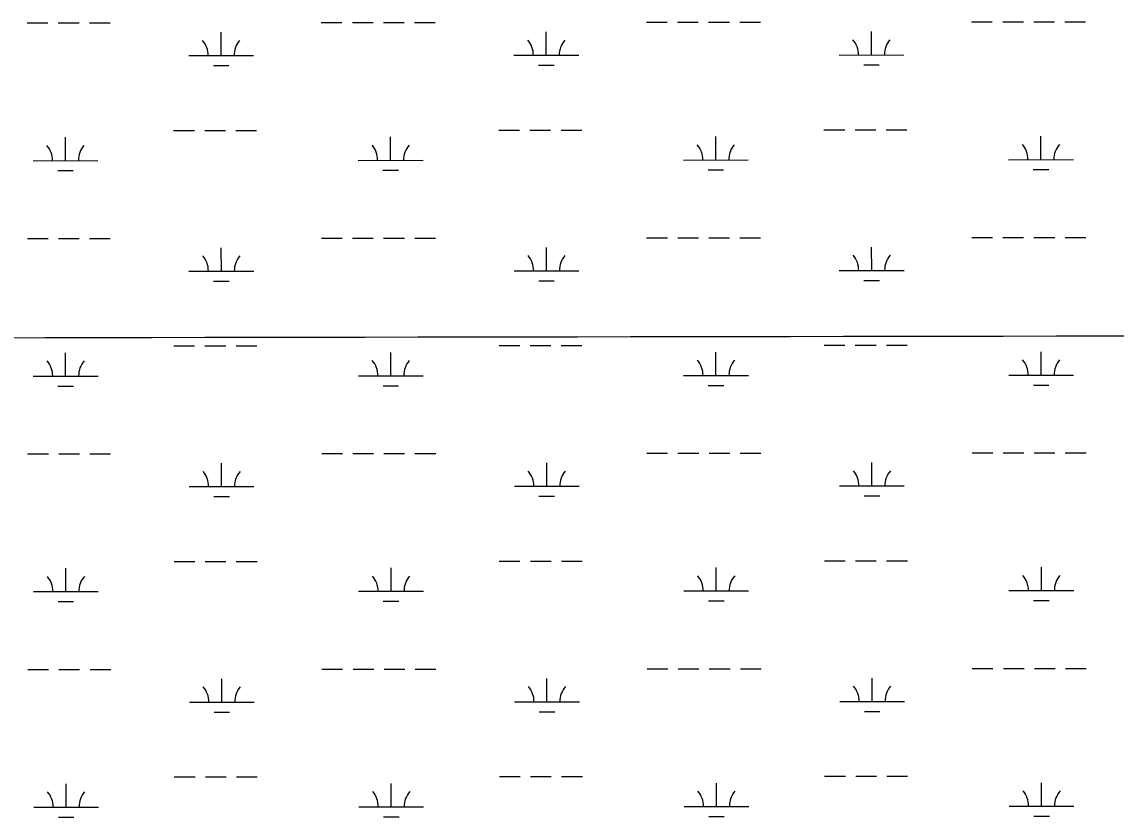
# Model space of a CAD drawing. Extents: x 3297753 to 3335611, y 652252 to 677623.
# Drawn here: x 3330008 to 3331697, y 666011 to 667238 of the extents above; entities that cross this region are included whole.
import ezdxf

# ---------------------------------------------------------------- set-up
doc = ezdxf.new("R2010")
doc.units = 0
doc.layers.add('V-GRID-MAJR', color=7, linetype='Continuous')
doc.layers.add('V-WETL-SWMP', color=7, linetype='Continuous')

msp = doc.modelspace()

# ---------------------------------------------------------------- linework, layer by layer
at = {"layer": 'V-GRID-MAJR'}
msp.add_spline([(3301864.932, 666722.723), (3307122.83, 666726.164), (3312380.728, 666730.37), (3317638.625, 666735.341), (3322896.522, 666741.077), (3328154.418, 666747.577), (3333412.313, 666754.8420000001), (3333412.3140000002, 666754.8420000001)], degree=3, dxfattribs=at)
at = {"layer": 'V-WETL-SWMP'}
for p, q in [((3330016.172210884, 667236.7635809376), (3330048.1721937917, 667236.7961417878)), ((3330064.1721852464, 667236.8124222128), (3330096.1721681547, 667236.8449830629)), ((3330112.172159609, 667236.8612634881), (3330144.1721425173, 667236.8938243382)), ((3330470.079968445, 667237.225444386), (3330502.079951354, 667237.2580052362)), ((3330518.0799428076, 667237.2742856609), (3330550.079925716, 667237.3068465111)), ((3330566.0799171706, 667237.3231269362), (3330598.079900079, 667237.3556877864)), ((3330614.079891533, 667237.3719682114), (3330646.079874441, 667237.4045290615)), ((3330971.9877003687, 667237.7361491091), (3331003.987683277, 667237.7687099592)), ((3331019.9876747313, 667237.7849903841), (3331051.9876576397, 667237.8175512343)), ((3331067.9876490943, 667237.8338316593), (3331099.987632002, 667237.8663925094)), ((3331115.9876234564, 667237.8826729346), (3331147.9876063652, 667237.9152337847)), ((3331473.895432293, 667238.2468538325), (3331505.8954152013, 667238.2794146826)), ((3331521.8954066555, 667238.2956951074), (3331553.8953895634, 667238.3282559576)), ((3331569.895381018, 667238.3445363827), (3331601.8953639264, 667238.3770972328)), ((3331617.8953553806, 667238.3933776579), (3331649.8953382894, 667238.425938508)), ((3330315.5396870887, 667186.3261759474), (3330315.5030527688, 667222.3261525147)), ((3330817.4474190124, 667186.8368806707), (3330817.410784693, 667222.8368572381)), ((3331319.355150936, 667187.3475853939), (3331319.3185166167, 667223.3475619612)), ((3330265.5397137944, 667186.2752996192), (3330365.5396603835, 667186.3770522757)), ((3330767.4474457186, 667186.7860043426), (3330867.447392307, 667186.887756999)), ((3331269.355177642, 667187.2967090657), (3331369.355124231, 667187.3984617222)), ((3330303.555396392, 667170.8829756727), (3330327.5553835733, 667170.9073963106)), ((3330805.463128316, 667171.3936803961), (3330829.463115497, 667171.4181010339)), ((3331307.37086024, 667171.9043851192), (3331331.3708474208, 667171.9288057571)), ((3330242.2491922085, 667070.8195564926), (3330274.2491751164, 667070.8521173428)), ((3330290.2491665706, 667070.868397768), (3330322.249149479, 667070.9009586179)), ((3330338.249140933, 667070.917239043), (3330370.2491238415, 667070.949799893)), ((3330744.1569241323, 667071.3302612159), (3330776.1569070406, 667071.3628220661)), ((3330792.156898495, 667071.3791024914), (3330824.156881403, 667071.4116633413)), ((3330840.1568728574, 667071.4279437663), (3330872.1568557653, 667071.4605046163)), ((3331246.064656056, 667071.8409659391), (3331278.064638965, 667071.8735267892)), ((3331294.0646304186, 667071.8898072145), (3331326.064613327, 667071.9223680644)), ((3331342.064604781, 667071.9386484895), (3331374.0645876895, 667071.9712093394)), ((3330075.2325295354, 667024.2195946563), (3330075.195895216, 667060.2195712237)), ((3330577.1402614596, 667024.7302993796), (3330577.10362714, 667060.7302759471)), ((3331079.0479933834, 667025.2410041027), (3331079.011359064, 667061.2409806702)), ((3331580.9557253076, 667025.751708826), (3331580.9190909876, 667061.7516853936)), ((3330025.2325562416, 667024.1687183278), (3330125.2325028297, 667024.2704709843)), ((3330527.140288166, 667024.6794230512), (3330627.1402347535, 667024.7811757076)), ((3331029.048020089, 667025.1901277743), (3331129.0479666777, 667025.2918804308)), ((3331530.9557520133, 667025.7008324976), (3331630.955698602, 667025.8025851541)), ((3330063.248238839, 667008.7763943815), (3330087.24822602, 667008.8008150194)), ((3330565.1559707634, 667009.2870991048), (3330589.1559579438, 667009.3115197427)), ((3331067.0637026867, 667009.797803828), (3331091.063689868, 667009.8222244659)), ((3331568.971434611, 667010.3085085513), (3331592.971421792, 667010.3329291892)), ((3330016.5107476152, 666904.0887974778), (3330048.5107305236, 666904.1213583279)), ((3330064.5107219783, 666904.1376387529), (3330096.5107048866, 666904.1701996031)), ((3330112.510696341, 666904.1864800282), (3330144.5106792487, 666904.2190408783)), ((3330470.4185051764, 666904.5506609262), (3330502.4184880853, 666904.5832217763)), ((3330518.4184795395, 666904.5995022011), (3330550.418462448, 666904.6320630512)), ((3330566.4184539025, 666904.6483434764), (3330598.4184368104, 666904.6809043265)), ((3330614.4184282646, 666904.6971847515), (3330646.418411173, 666904.7297456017)), ((3330972.3262371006, 666905.0613656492), (3331004.326220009, 666905.0939264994)), ((3331020.326211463, 666905.1102069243), (3331052.326194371, 666905.1427677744)), ((3331068.3261858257, 666905.1590481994), (3331100.326168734, 666905.1916090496)), ((3331116.3261601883, 666905.2078894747), (3331148.326143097, 666905.2404503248)), ((3331474.233969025, 666905.5720703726), (3331506.2339519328, 666905.6046312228)), ((3331522.233943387, 666905.6209116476), (3331554.2339262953, 666905.6534724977)), ((3331570.23391775, 666905.6697529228), (3331602.2339006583, 666905.702313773)), ((3331618.2338921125, 666905.718594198), (3331650.233875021, 666905.7511550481)), ((3330315.87822382, 666853.6513924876), (3330315.8415895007, 666889.6513690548)), ((3330817.7859557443, 666854.1620972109), (3330817.7493214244, 666890.1620737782)), ((3331319.693687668, 666854.6728019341), (3331319.6570533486, 666890.6727785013)), ((3330265.878250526, 666853.6005161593), (3330365.878197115, 666853.7022688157)), ((3330767.78598245, 666854.1112208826), (3330867.785929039, 666854.2129735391)), ((3331269.6937143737, 666854.6219256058), (3331369.693660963, 666854.7236782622)), ((3330303.8939331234, 666838.2081922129), (3330327.8939203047, 666838.2326128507)), ((3330805.8016650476, 666838.7188969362), (3330829.801652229, 666838.743317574)), ((3331307.709396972, 666839.2296016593), (3331331.7093841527, 666839.2540222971)), ((3330075.571066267, 666691.5448111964), (3330075.534431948, 666727.5447877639)), ((3330242.58772894, 666738.1447730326), (3330274.5877118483, 666738.1773338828)), ((3330290.5877033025, 666738.1936143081), (3330322.587686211, 666738.226175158)), ((3330338.587677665, 666738.2424555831), (3330370.587660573, 666738.275016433)), ((3330577.478798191, 666692.0555159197), (3330577.442163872, 666728.0554924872)), ((3330744.495460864, 666738.655477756), (3330776.4954437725, 666738.6880386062)), ((3330792.4954352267, 666738.7043190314), (3330824.4954181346, 666738.7368798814)), ((3330840.495409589, 666738.7531603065), (3330872.495392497, 666738.7857211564)), ((3331079.3865301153, 666692.5662206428), (3331079.3498957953, 666728.5661972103)), ((3331246.403192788, 666739.1661824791), (3331278.4031756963, 666739.1987433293)), ((3331294.40316715, 666739.2150237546), (3331326.403150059, 666739.2475846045)), ((3331342.403141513, 666739.2638650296), (3331374.4031244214, 666739.2964258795)), ((3331581.2942620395, 666693.0769253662), (3331581.2576277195, 666729.0769019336)), ((3330025.5710929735, 666691.4939348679), (3330125.571039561, 666691.5956875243)), ((3330527.478824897, 666692.0046395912), (3330627.4787714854, 666692.1063922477)), ((3331029.386556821, 666692.5153443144), (3331129.3865034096, 666692.6170969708)), ((3331531.294288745, 666693.0260490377), (3331631.2942353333, 666693.1278016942)), ((3330063.586775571, 666676.1016109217), (3330087.5867627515, 666676.1260315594)), ((3330565.494507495, 666676.612315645), (3330589.4944946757, 666676.6367362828)), ((3331067.4022394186, 666677.1230203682), (3331091.4022266, 666677.1474410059)), ((3331569.309971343, 666677.6337250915), (3331593.3099585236, 666677.6581457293)), ((3331474.5725057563, 666572.8972869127), (3331506.5724886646, 666572.9298477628)), ((3331522.572480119, 666572.9461281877), (3331554.572463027, 666572.9786890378)), ((3331570.572454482, 666572.9949694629), (3331602.5724373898, 666573.027530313)), ((3331618.572428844, 666573.0438107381), (3331650.572411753, 666573.0763715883)), ((3330016.849284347, 666571.4140140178), (3330048.8492672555, 666571.4465748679)), ((3330064.84925871, 666571.4628552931), (3330096.849241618, 666571.4954161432)), ((3330112.8492330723, 666571.5116965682), (3330144.8492159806, 666571.5442574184)), ((3330316.216760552, 666520.9766090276), (3330316.180126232, 666556.9765855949)), ((3330470.7570419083, 666571.8758774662), (3330502.757024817, 666571.9084383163)), ((3330518.7570162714, 666571.9247187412), (3330550.7569991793, 666571.9572795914)), ((3330566.756990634, 666571.9735600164), (3330598.7569735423, 666572.0061208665)), ((3330614.7569649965, 666572.0224012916), (3330646.756947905, 666572.0549621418)), ((3330818.124492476, 666521.487313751), (3330818.0878581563, 666557.4872903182)), ((3330972.6647738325, 666572.3865821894), (3331004.6647567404, 666572.4191430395)), ((3331020.6647481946, 666572.4354234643), (3331052.664731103, 666572.4679843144)), ((3331068.6647225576, 666572.4842647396), (3331100.664705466, 666572.5168255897)), ((3331116.66469692, 666572.5331060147), (3331148.6646798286, 666572.5656668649)), ((3331320.0322243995, 666521.9980184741), (3331319.9955900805, 666557.9979950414)), ((3330266.2167872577, 666520.9257326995), (3330366.216733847, 666521.0274853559)), ((3330304.2324698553, 666505.5334087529), (3330328.2324570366, 666505.5578293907)), ((3330768.124519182, 666521.4364374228), (3330868.124465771, 666521.5381900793)), ((3330806.1402017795, 666506.0441134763), (3330830.140188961, 666506.0685341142)), ((3331270.032251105, 666521.9471421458), (3331370.0321976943, 666522.0488948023)), ((3331308.0479337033, 666506.5548181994), (3331332.047920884, 666506.5792388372)), ((3330242.926265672, 666405.469989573), (3330274.92624858, 666405.5025504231)), ((3330290.9262400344, 666405.5188308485), (3330322.9262229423, 666405.5513916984)), ((3330338.9262143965, 666405.5676721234), (3330370.926197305, 666405.6002329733)), ((3330744.833997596, 666405.9806942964), (3330776.833980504, 666406.0132551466)), ((3330792.833971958, 666406.0295355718), (3330824.8339548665, 666406.0620964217)), ((3330840.8339463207, 666406.0783768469), (3330872.833929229, 666406.1109376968)), ((3331246.7417295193, 666406.4913990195), (3331278.741712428, 666406.5239598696)), ((3331294.741703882, 666406.540240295), (3331326.7416867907, 666406.5728011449)), ((3331342.7416782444, 666406.5890815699), (3331374.741661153, 666406.6216424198)), ((3330075.9096029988, 666358.8700277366), (3330075.8729686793, 666394.8700043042)), ((3330577.817334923, 666359.3807324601), (3330577.7807006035, 666395.3807090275)), ((3331079.7250668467, 666359.8914371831), (3331079.6884325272, 666395.8914137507)), ((3331581.632798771, 666360.4021419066), (3331581.596164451, 666396.402118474)), ((3330025.909629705, 666358.8191514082), (3330125.909576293, 666358.9209040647)), ((3330527.817361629, 666359.3298561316), (3330627.8173082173, 666359.431608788)), ((3331029.725093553, 666359.8405608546), (3331129.725040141, 666359.9423135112)), ((3331531.6328254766, 666360.3512655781), (3331631.6327720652, 666360.4530182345)), ((3330063.9253123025, 666343.4268274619), (3330087.9252994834, 666343.4512480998)), ((3330565.8330442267, 666343.9375321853), (3330589.8330314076, 666343.9619528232)), ((3331067.7407761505, 666344.4482369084), (3331091.7407633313, 666344.4726575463)), ((3331569.648508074, 666344.9589416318), (3331593.6484952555, 666344.9833622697)), ((3330017.187821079, 666238.7392305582), (3330049.187803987, 666238.7717914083)), ((3330065.1877954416, 666238.7880718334), (3330097.18777835, 666238.8206326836)), ((3330113.187769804, 666238.8369131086), (3330145.1877527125, 666238.8694739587)), ((3330471.0955786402, 666239.2010940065), (3330503.0955615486, 666239.2336548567)), ((3330519.095553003, 666239.2499352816), (3330551.095535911, 666239.2824961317)), ((3330567.095527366, 666239.2987765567), (3330599.095510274, 666239.3313374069)), ((3330615.0955017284, 666239.347617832), (3330647.0954846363, 666239.3801786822)), ((3330973.003310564, 666239.7117987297), (3331005.0032934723, 666239.7443595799)), ((3331021.0032849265, 666239.7606400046), (3331053.003267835, 666239.7932008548)), ((3331069.0032592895, 666239.8094812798), (3331101.0032421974, 666239.84204213)), ((3331117.0032336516, 666239.8583225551), (3331149.0032165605, 666239.8908834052)), ((3331474.911042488, 666240.222503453), (3331506.9110253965, 666240.2550643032)), ((3331522.9110168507, 666240.271344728), (3331554.9109997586, 666240.3039055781)), ((3331570.9109912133, 666240.3201860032), (3331602.9109741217, 666240.3527468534)), ((3331618.910965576, 666240.3690272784), (3331650.9109484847, 666240.4015881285)), ((3330316.555297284, 666188.301825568), (3330316.518662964, 666224.3018021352)), ((3330818.4630292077, 666188.8125302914), (3330818.426394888, 666224.8125068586)), ((3331320.3707611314, 666189.3232350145), (3331320.334126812, 666225.3232115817)), ((3330266.5553239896, 666188.2509492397), (3330366.5552705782, 666188.3527018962)), ((3330768.4630559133, 666188.7616539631), (3330868.4630025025, 666188.8634066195)), ((3331270.370787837, 666189.2723586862), (3331370.370734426, 666189.3741113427)), ((3330304.5710065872, 666172.8586252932), (3330328.5709937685, 666172.8830459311)), ((3330806.478738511, 666173.3693300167), (3330830.4787256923, 666173.3937506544)), ((3331308.386470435, 666173.8800347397), (3331332.386457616, 666173.9044553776)), ((3330243.2648024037, 666072.7952061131), (3330275.2647853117, 666072.8277669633)), ((3330291.264776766, 666072.8440473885), (3330323.264759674, 666072.8766082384)), ((3330339.2647511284, 666072.8928886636), (3330371.2647340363, 666072.9254495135)), ((3330745.1725343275, 666073.3059108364), (3330777.172517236, 666073.3384716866)), ((3330793.17250869, 666073.354752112), (3330825.1724915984, 666073.3873129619)), ((3330841.172483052, 666073.4035933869), (3330873.1724659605, 666073.4361542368)), ((3331247.080266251, 666073.8166155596), (3331279.08024916, 666073.8491764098)), ((3331295.0802406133, 666073.865456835), (3331327.080223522, 666073.8980176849)), ((3331343.0802149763, 666073.9142981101), (3331375.0801978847, 666073.94685896)), ((3330076.2481397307, 666026.1952442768), (3330076.211505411, 666062.1952208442)), ((3330578.1558716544, 666026.7059490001), (3330578.1192373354, 666062.7059255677)), ((3331080.0636035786, 666027.2166537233), (3331080.0269692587, 666063.2166302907)), ((3331581.971335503, 666027.7273584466), (3331581.934701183, 666063.7273350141)), ((3330026.248166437, 666026.1443679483), (3330126.248113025, 666026.2461206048)), ((3330528.155898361, 666026.6550726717), (3330628.1558449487, 666026.7568253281)), ((3331030.0636302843, 666027.1657773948), (3331130.063576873, 666027.2675300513)), ((3331531.9713622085, 666027.6764821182), (3331631.971308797, 666027.7782347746)), ((3330064.2638490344, 666010.7520440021), (3330088.2638362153, 666010.7764646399)), ((3330566.1715809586, 666011.2627487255), (3330590.171568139, 666011.2871693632)), ((3331068.079312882, 666011.7734534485), (3331092.079300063, 666011.7978740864)), ((3331569.987044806, 666012.2841581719), (3331593.9870319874, 666012.3085788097))]:
    msp.add_line(p, q, dxfattribs=at)
for centre, radius, start, end in [((3330260.2962973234, 667186.7447676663), 35.24628790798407, 359.28648001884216, 40.83013835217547), ((3330370.7821105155, 667186.8571899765), 35.246287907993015, 139.28647683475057, 180.8301351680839), ((3330762.204029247, 667187.2554723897), 35.24628790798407, 359.28648001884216, 40.83013835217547), ((3330872.6898424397, 667187.3678946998), 35.246287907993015, 139.28647683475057, 180.8301351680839), ((3331264.111761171, 667187.7661771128), 35.24628790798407, 359.28648001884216, 40.83013835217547), ((3331374.597574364, 667187.878599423), 35.246287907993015, 139.28647683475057, 180.8301351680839), ((3330019.9891397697, 667024.6381863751), 35.24628790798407, 359.28648001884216, 40.83013835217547), ((3330130.4749529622, 667024.7506086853), 35.246287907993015, 139.28647683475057, 180.8301351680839), ((3330521.896871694, 667025.1488910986), 35.24628790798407, 359.28648001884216, 40.83013835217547), ((3330632.3826848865, 667025.2613134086), 35.246287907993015, 139.28647683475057, 180.8301351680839), ((3331023.8046036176, 667025.6595958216), 35.24628790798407, 359.28648001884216, 40.83013835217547), ((3331134.29041681, 667025.7720181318), 35.246287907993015, 139.28647683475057, 180.8301351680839), ((3331525.712335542, 667026.1703005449), 35.24628790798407, 359.28648001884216, 40.83013835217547), ((3331636.198148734, 667026.2827228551), 35.246287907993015, 139.28647683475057, 180.8301351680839), ((3330260.634834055, 666854.0699842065), 35.24628790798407, 359.28648001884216, 40.83013835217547), ((3330371.1206472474, 666854.1824065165), 35.246287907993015, 139.28647683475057, 180.8301351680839), ((3330762.542565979, 666854.5806889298), 35.24628790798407, 359.28648001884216, 40.83013835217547), ((3330873.0283791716, 666854.6931112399), 35.246287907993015, 139.28647683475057, 180.8301351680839), ((3331264.450297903, 666855.091393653), 35.24628790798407, 359.28648001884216, 40.83013835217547), ((3331374.9361110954, 666855.203815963), 35.246287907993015, 139.28647683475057, 180.8301351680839), ((3330020.327676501, 666691.9634029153), 35.24628790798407, 359.28648001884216, 40.83013835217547), ((3330130.813489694, 666692.0758252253), 35.246287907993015, 139.28647683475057, 180.8301351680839), ((3330522.2354084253, 666692.4741076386), 35.24628790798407, 359.28648001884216, 40.83013835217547), ((3330632.7212216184, 666692.5865299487), 35.246287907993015, 139.28647683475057, 180.8301351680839), ((3331024.1431403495, 666692.9848123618), 35.24628790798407, 359.28648001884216, 40.83013835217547), ((3331134.6289535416, 666693.0972346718), 35.246287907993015, 139.28647683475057, 180.8301351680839), ((3331526.0508722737, 666693.4955170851), 35.24628790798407, 359.28648001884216, 40.83013835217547), ((3331636.536685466, 666693.6079393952), 35.246287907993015, 139.28647683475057, 180.8301351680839), ((3330260.9733707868, 666521.3952007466), 35.24628790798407, 359.28648001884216, 40.83013835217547), ((3330371.4591839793, 666521.5076230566), 35.246287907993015, 139.28647683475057, 180.8301351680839), ((3330762.881102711, 666521.9059054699), 35.24628790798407, 359.28648001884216, 40.83013835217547), ((3330873.366915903, 666522.0183277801), 35.246287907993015, 139.28647683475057, 180.8301351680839), ((3331264.7888346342, 666522.416610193), 35.24628790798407, 359.28648001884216, 40.83013835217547), ((3331375.2746478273, 666522.5290325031), 35.246287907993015, 139.28647683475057, 180.8301351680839), ((3330020.666213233, 666359.2886194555), 35.24628790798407, 359.28648001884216, 40.83013835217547), ((3330131.152026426, 666359.4010417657), 35.246287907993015, 139.28647683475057, 180.8301351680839), ((3330522.573945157, 666359.799324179), 35.24628790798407, 359.28648001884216, 40.83013835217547), ((3330633.05975835, 666359.9117464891), 35.246287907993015, 139.28647683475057, 180.8301351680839), ((3331024.481677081, 666360.310028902), 35.24628790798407, 359.28648001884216, 40.83013835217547), ((3331134.9674902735, 666360.4224512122), 35.246287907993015, 139.28647683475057, 180.8301351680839), ((3331526.389409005, 666360.8207336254), 35.24628790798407, 359.28648001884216, 40.83013835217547), ((3331636.8752221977, 666360.9331559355), 35.246287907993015, 139.28647683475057, 180.8301351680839), ((3330261.3119075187, 666188.7204172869), 35.24628790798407, 359.28648001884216, 40.83013835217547), ((3330371.7977207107, 666188.832839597), 35.246287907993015, 139.28647683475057, 180.8301351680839), ((3330763.2196394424, 666189.2311220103), 35.24628790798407, 359.28648001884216, 40.83013835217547), ((3330873.705452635, 666189.3435443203), 35.246287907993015, 139.28647683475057, 180.8301351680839), ((3331265.127371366, 666189.7418267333), 35.24628790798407, 359.28648001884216, 40.83013835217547), ((3331375.613184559, 666189.8542490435), 35.246287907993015, 139.28647683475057, 180.8301351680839), ((3330021.004749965, 666026.6138359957), 35.24628790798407, 359.28648001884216, 40.83013835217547), ((3330131.4905631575, 666026.7262583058), 35.246287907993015, 139.28647683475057, 180.8301351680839), ((3330522.9124818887, 666027.1245407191), 35.24628790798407, 359.28648001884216, 40.83013835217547), ((3330633.3982950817, 666027.2369630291), 35.246287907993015, 139.28647683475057, 180.8301351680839), ((3331024.820213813, 666027.6352454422), 35.24628790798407, 359.28648001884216, 40.83013835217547), ((3331135.3060270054, 666027.7476677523), 35.246287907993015, 139.28647683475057, 180.8301351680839), ((3331526.727945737, 666028.1459501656), 35.24628790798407, 359.28648001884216, 40.83013835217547), ((3331637.213758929, 666028.2583724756), 35.246287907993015, 139.28647683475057, 180.8301351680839)]:
    msp.add_arc(centre, radius, start, end, dxfattribs=at)

doc.saveas('drawing.dxf')
